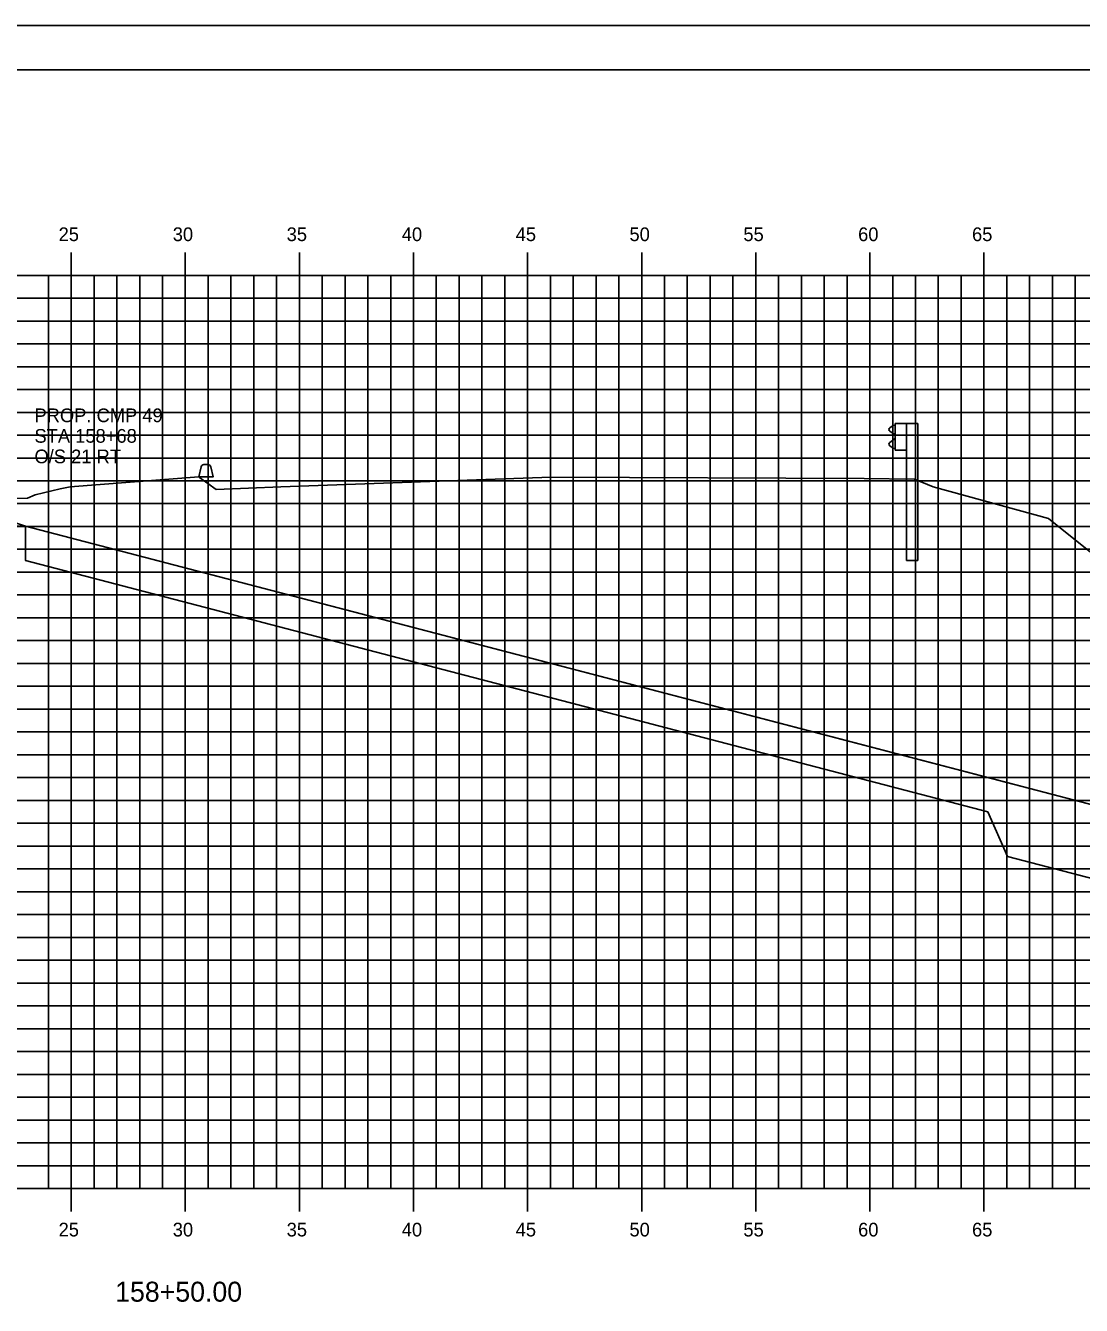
# Model space of a CAD drawing. Extents: x 850598 to 870284, y 366541 to 366651.
# Drawn here: x 853113.2 to 853159.5, y 366595.1 to 366651.2 of the extents above; entities that cross this region are included whole.
import ezdxf

# ---------------------------------------------------------------- set-up
doc = ezdxf.new("R2010")
doc.units = 0
for name, color, linetype in [('BORDER', 7, 'Continuous'), ('D_Drainage_RipRap', 7, 'Continuous'), ('D_Roadway_Centerline', 7, 'Continuous'), ('D_Roadway_SlopeLines', 7, 'Continuous'), ('D_Roadway_SubGrade', 7, 'Continuous'), ('H_V ANNOTATION', 7, 'Continuous'), ('MAJOR', 7, 'Continuous'), ('MINOR', 7, 'Continuous'), ('PLOT BOUNDARY', 7, 'Continuous'), ('S_Curb_Type_3', 7, 'Continuous'), ('S_Guardrail_Beam', 7, 'Continuous'), ('S_Roadway_Centerline', 7, 'Continuous'), ('S_Utilities_Pole_Joint', 7, 'Continuous')]:
    doc.layers.add(name, color=color, linetype=linetype)

msp = doc.modelspace()

# ---------------------------------------------------------------- linework, layer by layer
at = {"layer": 'BORDER'}
msp.add_line((853205.219, 366649.225), (853045.219, 366649.225), dxfattribs=at)
at = {"layer": 'D_Drainage_RipRap'}
msp.add_lwpolyline([(853155.385, 366618.225), (853168.502, 366614.8), (853178.364, 366612.225), (853175.364, 366609.225), (853172.364, 366609.225), (853169.364, 366611.35), (853156.247, 366614.775), (853155.385, 366616.725), (853113.219, 366627.735), (853113.219, 366629.235)], close=True, dxfattribs=at)
at = {"layer": 'D_Roadway_Centerline'}
msp.add_lwpolyline([(853061.399, 366628.964), (853062.354, 366628.91), (853063.309, 366628.735), (853064.264, 366628.439), (853065.219, 366628.022), (853069.021, 366629.289), (853075.219, 366631.355), (853079.219, 366631.595), (853090.219, 366631.925), (853101.219, 366631.595), (853105.219, 366631.355), (853107.219, 366631.235), (853113.219, 366629.235), (853155.385, 366618.225), (853168.502, 366614.8), (853178.364, 366612.225), (853182.364, 366612.225)], dxfattribs=at)
at = {"layer": 'D_Roadway_SlopeLines'}
msp.add_lwpolyline([(853113.219, 366629.235), (853178.364, 366612.225), (853178.364, 366612.225)], dxfattribs=at)
at = {"layer": 'D_Roadway_SubGrade'}
msp.add_lwpolyline([(853101.219, 366631.095), (853102.219, 366631.035), (853102.219, 366631.285), (853107.219, 366630.985), (853107.219, 366631.235), (853113.219, 366629.235), (853101.219, 366629.595)], close=True, dxfattribs=at)
at = {"layer": 'MAJOR'}
for p, q in [((853115.219, 366641.227), (853115.219, 366640.225)), ((853115.219, 366641.227), (853115.219, 366640.225)), ((853120.219, 366641.227), (853120.219, 366640.225)), ((853120.219, 366641.227), (853120.219, 366640.225)), ((853125.219, 366641.227), (853125.219, 366640.225)), ((853125.219, 366641.227), (853125.219, 366640.225)), ((853130.219, 366641.227), (853130.219, 366640.225)), ((853130.219, 366641.227), (853130.219, 366640.225)), ((853135.219, 366641.227), (853135.219, 366640.225)), ((853135.219, 366641.227), (853135.219, 366640.225)), ((853140.219, 366641.227), (853140.219, 366640.225)), ((853140.219, 366641.227), (853140.219, 366640.225)), ((853145.219, 366641.227), (853145.219, 366640.225)), ((853145.219, 366641.227), (853145.219, 366640.225)), ((853150.219, 366641.227), (853150.219, 366640.225)), ((853150.219, 366641.227), (853150.219, 366640.225)), ((853155.219, 366641.227), (853155.219, 366640.225)), ((853155.219, 366641.227), (853155.219, 366640.225)), ((853050.219, 366640.225), (853190.219, 366640.225)), ((853050.219, 366640.225), (853190.219, 366640.225)), ((853050.219, 366640.225), (853190.219, 366640.225)), ((853050.219, 366640.225), (853190.219, 366640.225)), ((853115.219, 366600.225), (853115.219, 366640.225)), ((853115.219, 366600.225), (853115.219, 366640.225)), ((853120.219, 366600.225), (853120.219, 366640.225)), ((853120.219, 366600.225), (853120.219, 366640.225)), ((853125.219, 366600.225), (853125.219, 366640.225)), ((853125.219, 366600.225), (853125.219, 366640.225)), ((853130.219, 366600.225), (853130.219, 366640.225)), ((853130.219, 366600.225), (853130.219, 366640.225)), ((853135.219, 366600.225), (853135.219, 366640.225)), ((853135.219, 366600.225), (853135.219, 366640.225)), ((853140.219, 366600.225), (853140.219, 366640.225)), ((853140.219, 366600.225), (853140.219, 366640.225)), ((853145.219, 366600.225), (853145.219, 366640.225)), ((853145.219, 366600.225), (853145.219, 366640.225)), ((853150.219, 366600.225), (853150.219, 366640.225)), ((853150.219, 366600.225), (853150.219, 366640.225)), ((853155.219, 366600.225), (853155.219, 366640.225)), ((853155.219, 366600.225), (853155.219, 366640.225)), ((853050.219, 366635.225), (853190.219, 366635.225)), ((853050.219, 366635.225), (853190.219, 366635.225)), ((853050.219, 366630.225), (853190.219, 366630.225)), ((853050.219, 366630.225), (853190.219, 366630.225)), ((853050.219, 366625.225), (853190.219, 366625.225)), ((853050.219, 366625.225), (853190.219, 366625.225)), ((853050.219, 366620.225), (853190.219, 366620.225)), ((853050.219, 366620.225), (853190.219, 366620.225)), ((853050.219, 366615.225), (853190.219, 366615.225)), ((853050.219, 366615.225), (853190.219, 366615.225)), ((853050.219, 366610.225), (853190.219, 366610.225)), ((853050.219, 366610.225), (853190.219, 366610.225)), ((853050.219, 366605.225), (853190.219, 366605.225)), ((853050.219, 366605.225), (853190.219, 366605.225)), ((853050.219, 366600.225), (853190.219, 366600.225)), ((853050.219, 366600.225), (853190.219, 366600.225)), ((853050.219, 366600.225), (853190.219, 366600.225)), ((853050.219, 366600.225), (853190.219, 366600.225)), ((853115.219, 366599.223), (853115.219, 366600.225)), ((853115.219, 366599.223), (853115.219, 366600.225)), ((853120.219, 366599.223), (853120.219, 366600.225)), ((853120.219, 366599.223), (853120.219, 366600.225)), ((853125.219, 366599.223), (853125.219, 366600.225)), ((853125.219, 366599.223), (853125.219, 366600.225)), ((853130.219, 366599.223), (853130.219, 366600.225)), ((853130.219, 366599.223), (853130.219, 366600.225)), ((853135.219, 366599.223), (853135.219, 366600.225)), ((853135.219, 366599.223), (853135.219, 366600.225)), ((853140.219, 366599.223), (853140.219, 366600.225)), ((853140.219, 366599.223), (853140.219, 366600.225)), ((853145.219, 366599.223), (853145.219, 366600.225)), ((853145.219, 366599.223), (853145.219, 366600.225)), ((853150.219, 366599.223), (853150.219, 366600.225)), ((853150.219, 366599.223), (853150.219, 366600.225)), ((853155.219, 366599.223), (853155.219, 366600.225)), ((853155.219, 366599.223), (853155.219, 366600.225))]:
    msp.add_line(p, q, dxfattribs=at)
at = {"layer": 'MINOR'}
for p, q in [((853114.219, 366600.225), (853114.219, 366640.225)), ((853114.219, 366600.225), (853114.219, 366640.225)), ((853116.219, 366600.225), (853116.219, 366640.225)), ((853116.219, 366600.225), (853116.219, 366640.225)), ((853117.219, 366600.225), (853117.219, 366640.225)), ((853117.219, 366600.225), (853117.219, 366640.225)), ((853118.219, 366600.225), (853118.219, 366640.225)), ((853118.219, 366600.225), (853118.219, 366640.225)), ((853119.219, 366600.225), (853119.219, 366640.225)), ((853119.219, 366600.225), (853119.219, 366640.225)), ((853121.219, 366600.225), (853121.219, 366640.225)), ((853121.219, 366600.225), (853121.219, 366640.225)), ((853122.219, 366600.225), (853122.219, 366640.225)), ((853122.219, 366600.225), (853122.219, 366640.225)), ((853123.219, 366600.225), (853123.219, 366640.225)), ((853123.219, 366600.225), (853123.219, 366640.225)), ((853124.219, 366600.225), (853124.219, 366640.225)), ((853124.219, 366600.225), (853124.219, 366640.225)), ((853126.219, 366600.225), (853126.219, 366640.225)), ((853126.219, 366600.225), (853126.219, 366640.225)), ((853127.219, 366600.225), (853127.219, 366640.225)), ((853127.219, 366600.225), (853127.219, 366640.225)), ((853128.219, 366600.225), (853128.219, 366640.225)), ((853128.219, 366600.225), (853128.219, 366640.225)), ((853129.219, 366600.225), (853129.219, 366640.225)), ((853129.219, 366600.225), (853129.219, 366640.225)), ((853131.219, 366600.225), (853131.219, 366640.225)), ((853131.219, 366600.225), (853131.219, 366640.225)), ((853132.219, 366600.225), (853132.219, 366640.225)), ((853132.219, 366600.225), (853132.219, 366640.225)), ((853133.219, 366600.225), (853133.219, 366640.225)), ((853133.219, 366600.225), (853133.219, 366640.225)), ((853134.219, 366600.225), (853134.219, 366640.225)), ((853134.219, 366600.225), (853134.219, 366640.225)), ((853136.219, 366600.225), (853136.219, 366640.225)), ((853136.219, 366600.225), (853136.219, 366640.225)), ((853137.219, 366600.225), (853137.219, 366640.225)), ((853137.219, 366600.225), (853137.219, 366640.225)), ((853138.219, 366600.225), (853138.219, 366640.225)), ((853138.219, 366600.225), (853138.219, 366640.225)), ((853139.219, 366600.225), (853139.219, 366640.225)), ((853139.219, 366600.225), (853139.219, 366640.225)), ((853141.219, 366600.225), (853141.219, 366640.225)), ((853141.219, 366600.225), (853141.219, 366640.225)), ((853142.219, 366600.225), (853142.219, 366640.225)), ((853142.219, 366600.225), (853142.219, 366640.225)), ((853143.219, 366600.225), (853143.219, 366640.225)), ((853143.219, 366600.225), (853143.219, 366640.225)), ((853144.219, 366600.225), (853144.219, 366640.225)), ((853144.219, 366600.225), (853144.219, 366640.225)), ((853146.219, 366600.225), (853146.219, 366640.225)), ((853146.219, 366600.225), (853146.219, 366640.225)), ((853147.219, 366600.225), (853147.219, 366640.225)), ((853147.219, 366600.225), (853147.219, 366640.225)), ((853148.219, 366600.225), (853148.219, 366640.225)), ((853148.219, 366600.225), (853148.219, 366640.225)), ((853149.219, 366600.225), (853149.219, 366640.225)), ((853149.219, 366600.225), (853149.219, 366640.225)), ((853151.219, 366600.225), (853151.219, 366640.225)), ((853151.219, 366600.225), (853151.219, 366640.225)), ((853152.219, 366600.225), (853152.219, 366640.225)), ((853152.219, 366600.225), (853152.219, 366640.225)), ((853153.219, 366600.225), (853153.219, 366640.225)), ((853153.219, 366600.225), (853153.219, 366640.225)), ((853154.219, 366600.225), (853154.219, 366640.225)), ((853154.219, 366600.225), (853154.219, 366640.225)), ((853156.219, 366600.225), (853156.219, 366640.225)), ((853156.219, 366600.225), (853156.219, 366640.225)), ((853157.219, 366600.225), (853157.219, 366640.225)), ((853157.219, 366600.225), (853157.219, 366640.225)), ((853158.219, 366600.225), (853158.219, 366640.225)), ((853158.219, 366600.225), (853158.219, 366640.225)), ((853159.219, 366600.225), (853159.219, 366640.225)), ((853159.219, 366600.225), (853159.219, 366640.225)), ((853050.219, 366639.225), (853190.219, 366639.225)), ((853050.219, 366639.225), (853190.219, 366639.225)), ((853050.219, 366638.225), (853190.219, 366638.225)), ((853050.219, 366638.225), (853190.219, 366638.225)), ((853050.219, 366637.225), (853190.219, 366637.225)), ((853050.219, 366637.225), (853190.219, 366637.225)), ((853050.219, 366636.225), (853190.219, 366636.225)), ((853050.219, 366636.225), (853190.219, 366636.225)), ((853050.219, 366634.225), (853190.219, 366634.225)), ((853050.219, 366634.225), (853190.219, 366634.225)), ((853050.219, 366633.225), (853190.219, 366633.225)), ((853050.219, 366633.225), (853190.219, 366633.225)), ((853050.219, 366632.225), (853190.219, 366632.225)), ((853050.219, 366632.225), (853190.219, 366632.225)), ((853050.219, 366631.225), (853190.219, 366631.225)), ((853050.219, 366631.225), (853190.219, 366631.225)), ((853050.219, 366629.225), (853190.219, 366629.225)), ((853050.219, 366629.225), (853190.219, 366629.225)), ((853050.219, 366628.225), (853190.219, 366628.225)), ((853050.219, 366628.225), (853190.219, 366628.225)), ((853050.219, 366627.225), (853190.219, 366627.225)), ((853050.219, 366627.225), (853190.219, 366627.225)), ((853050.219, 366626.225), (853190.219, 366626.225)), ((853050.219, 366626.225), (853190.219, 366626.225)), ((853050.219, 366624.225), (853190.219, 366624.225)), ((853050.219, 366624.225), (853190.219, 366624.225)), ((853050.219, 366623.225), (853190.219, 366623.225)), ((853050.219, 366623.225), (853190.219, 366623.225)), ((853050.219, 366622.225), (853190.219, 366622.225)), ((853050.219, 366622.225), (853190.219, 366622.225)), ((853050.219, 366621.225), (853190.219, 366621.225)), ((853050.219, 366621.225), (853190.219, 366621.225)), ((853050.219, 366619.225), (853190.219, 366619.225)), ((853050.219, 366619.225), (853190.219, 366619.225)), ((853050.219, 366618.225), (853190.219, 366618.225)), ((853050.219, 366618.225), (853190.219, 366618.225)), ((853050.219, 366617.225), (853190.219, 366617.225)), ((853050.219, 366617.225), (853190.219, 366617.225)), ((853050.219, 366616.225), (853190.219, 366616.225)), ((853050.219, 366616.225), (853190.219, 366616.225)), ((853050.219, 366614.225), (853190.219, 366614.225)), ((853050.219, 366614.225), (853190.219, 366614.225)), ((853050.219, 366613.225), (853190.219, 366613.225)), ((853050.219, 366613.225), (853190.219, 366613.225)), ((853050.219, 366612.225), (853190.219, 366612.225)), ((853050.219, 366612.225), (853190.219, 366612.225)), ((853050.219, 366611.225), (853190.219, 366611.225)), ((853050.219, 366611.225), (853190.219, 366611.225)), ((853050.219, 366609.225), (853190.219, 366609.225)), ((853050.219, 366609.225), (853190.219, 366609.225)), ((853050.219, 366608.225), (853190.219, 366608.225)), ((853050.219, 366608.225), (853190.219, 366608.225)), ((853050.219, 366607.225), (853190.219, 366607.225)), ((853050.219, 366607.225), (853190.219, 366607.225)), ((853050.219, 366606.225), (853190.219, 366606.225)), ((853050.219, 366606.225), (853190.219, 366606.225)), ((853050.219, 366604.225), (853190.219, 366604.225)), ((853050.219, 366604.225), (853190.219, 366604.225)), ((853050.219, 366603.225), (853190.219, 366603.225)), ((853050.219, 366603.225), (853190.219, 366603.225)), ((853050.219, 366602.225), (853190.219, 366602.225)), ((853050.219, 366602.225), (853190.219, 366602.225)), ((853050.219, 366601.225), (853190.219, 366601.225)), ((853050.219, 366601.225), (853190.219, 366601.225))]:
    msp.add_line(p, q, dxfattribs=at)
at = {"layer": 'PLOT BOUNDARY'}
msp.add_lwpolyline([(853037.126, 366541.166), (853207.126, 366541.166), (853207.126, 366651.166), (853037.126, 366651.166)], close=True, dxfattribs=at)
at = {"layer": 'S_Curb_Type_3'}
for points in [[(853121.332, 366631.838), (853121.434, 366631.393), (853120.809, 366631.393), (853120.912, 366631.838)], [(853121.034, 366631.935), (853121.21, 366631.935)]]:
    msp.add_lwpolyline(points, dxfattribs=at)
for centre, start, end in [((853121.034, 366631.81), 90, 167.0054), ((853121.21, 366631.81), 12.9946, 90)]:
    msp.add_arc(centre, 0.125, start, end, dxfattribs=at)
at = {"layer": 'S_Guardrail_Beam'}
for p, q in [((853151.236, 366633.642), (853151.093, 366633.542)), ((853151.093, 366633.399), (853151.288, 366633.262)), ((853151.335, 366633.663), (853151.253, 366633.648)), ((853151.335, 366633.736), (853151.825, 366633.736)), ((853151.335, 366632.569), (853151.335, 366633.736)), ((853151.825, 366633.736), (853152.316, 366633.736)), ((853151.825, 366633.736), (853151.825, 366632.569)), ((853152.316, 366633.736), (853152.316, 366627.736)), ((853151.288, 366633.043), (853151.093, 366632.906)), ((853151.322, 366633.198), (853151.322, 366633.107)), ((853151.093, 366632.763), (853151.236, 366632.663)), ((853151.253, 366632.656), (853151.335, 366632.642)), ((853151.825, 366632.569), (853151.335, 366632.569)), ((853151.825, 366627.736), (853151.825, 366632.569)), ((853151.825, 366627.736), (853152.316, 366627.736))]:
    msp.add_line(p, q, dxfattribs=at)
for centre, major_axis, start_param, end_param in [((853151.143, 366633.47), (-0.0877, 0), 5.323254, 7.243116), ((853151.26, 366633.608), (-0.0417, 0), 4.886922, 5.323254), ((853151.143, 366632.835), (-0.0877, 0), 5.323254, 7.243116), ((853151.243, 366633.198), (0.0789, 0), 0, 0.959931), ((853151.243, 366633.107), (0.0789, 0), 5.323254, 6.283185), ((853151.26, 366632.697), (-0.0417, 0), 0.959931, 1.396263)]:
    msp.add_ellipse(centre, major_axis=major_axis, ratio=0.995501, start_param=start_param, end_param=end_param, dxfattribs=at)
at = {"layer": 'S_Roadway_Centerline'}
msp.add_lwpolyline([(853110.915, 366630.443), (853113.299, 366630.469), (853113.646, 366630.61), (853114.735, 366630.87), (853115.177, 366630.957), (853120.809, 366631.393), (853120.837, 366631.377), (853121.568, 366630.848), (853124.401, 366630.967), (853136.25, 366631.386), (853149.967, 366631.322), (853152.172, 366631.301), (853152.988, 366630.957), (853158.041, 366629.573), (853160.844, 366627.343), (853165.888, 366622.345), (853173.144, 366616.444), (853179.784, 366613.443), (853190.219, 366608.517)], dxfattribs=at)

# ---------------------------------------------------------------- texts
at = {"layer": 'H_V ANNOTATION'}
for s, height, p in [('25', 0.6, (853114.665, 366641.725)), ('30', 0.6, (853119.668, 366641.725)), ('35', 0.6, (853124.66, 366641.725)), ('40', 0.6, (853129.705, 366641.725)), ('45', 0.6, (853134.697, 366641.725)), ('50', 0.6, (853139.684, 366641.725)), ('55', 0.6, (853144.676, 366641.725)), ('60', 0.6, (853149.705, 366641.725)), ('65', 0.6, (853154.697, 366641.725)), ('25', 0.6, (853114.665, 366598.125)), ('30', 0.6, (853119.668, 366598.125)), ('35', 0.6, (853124.66, 366598.125)), ('40', 0.6, (853129.705, 366598.125)), ('45', 0.6, (853134.697, 366598.125)), ('50', 0.6, (853139.684, 366598.125)), ('55', 0.6, (853144.676, 366598.125)), ('60', 0.6, (853149.705, 366598.125)), ('65', 0.6, (853154.697, 366598.125)), ('158+50.00', 0.875, (853117.144, 366595.268))]:
    msp.add_text(s, height=height, dxfattribs=at).set_placement(p)
at = {"layer": 'S_Roadway_Centerline'}
for s, p in [('C', (853136.244, 366631.386)), ('L', (853136.25, 366631.379))]:
    msp.add_text(s, height=0.0146, dxfattribs=at).set_placement(p)
at = {"layer": 'S_Utilities_Pole_Joint'}
for s, p in [('PROP. CMP 49', (853113.609, 366633.794)), ('STA 158+68', (853113.609, 366632.894)), ('O/S 21 RT', (853113.609, 366631.994))]:
    msp.add_text(s, height=0.6, dxfattribs=at).set_placement(p)

doc.saveas('drawing.dxf')
